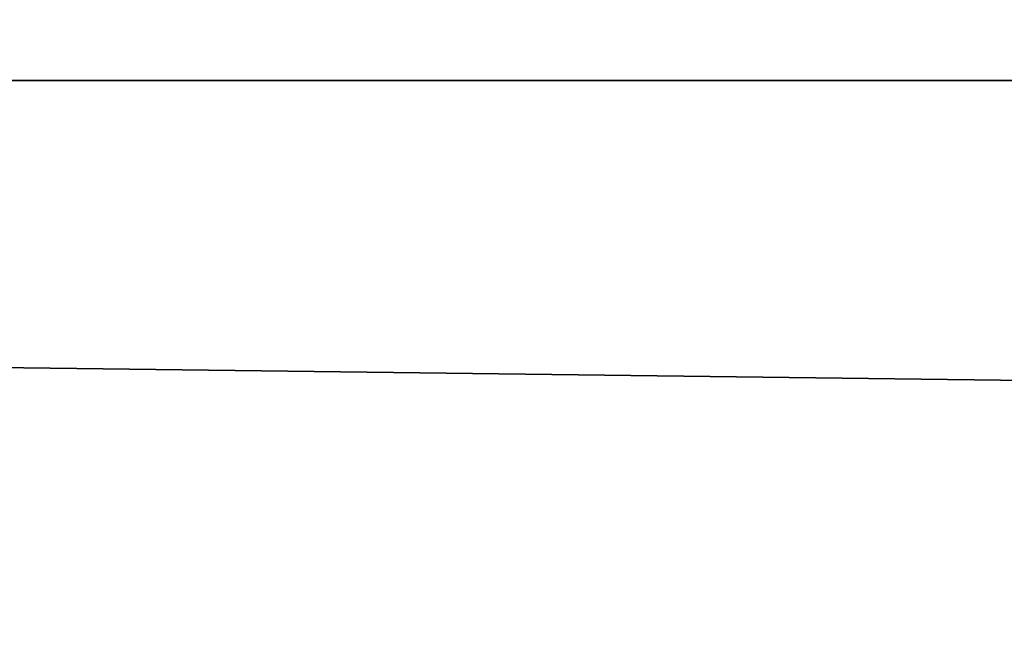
# Model space of a CAD drawing. Header units: millimetres. Extents: x -522 to 188, y -54 to 63.
# Tile 377 of 656: x -4.08203 to -4.07606, y -36.79617 to -36.79234. Entities that reach past the tile are written whole.
import ezdxf

# ---------------------------------------------------------------- set-up
doc = ezdxf.new("R2010")
doc.units = ezdxf.units.MM
doc.header["$LTSCALE"] = 65.185185
for name, color, linetype in [('1', 7, 'CONTINUOUS'), ('2', 7, 'CONTINUOUS'), ('8', 7, 'CONTINUOUS'), ('9', 7, 'CONTINUOUS')]:
    doc.layers.add(name, color=color, linetype=linetype)

msp = doc.modelspace()

# ---------------------------------------------------------------- linework, layer by layer
at = {"layer": '1', "color": 7, "linetype": 'CONTINUOUS'}
for points in [[(-4.178775, -36.8, -12.3100676), (-3.3646476, 23, -12.5570357), (-3.3647088, -36.8, -12.5570172), (-4.178775, -36.8, -12.3100676)], [(-4.178713, 23, -12.3100917), (-3.3646476, 23, -12.5570357), (-4.178775, -36.8, -12.3100676), (-4.178713, 23, -12.3100917)]]:
    msp.add_3dface(points, dxfattribs=at)
at = {"layer": '2', "color": 7, "linetype": 'CONTINUOUS'}
for points in [[(-3.3647088, -36.8, 12.5570172), (-4.178713, 23, 12.3100917), (-4.178775, -36.8, 12.3100676), (-3.3647088, -36.8, 12.5570172)], [(-3.3646476, 23, 12.5570357), (-4.178713, 23, 12.3100917), (-3.3647088, -36.8, 12.5570172), (-3.3646476, 23, 12.5570357)]]:
    msp.add_3dface(points, dxfattribs=at)
at = {"layer": '8', "color": 3, "linetype": 'CONTINUOUS'}
for points in [[(-3.5806534, -36.7709129, -10.5482647), (-4.2173768, -36.7927089, -10.1816483), (-4.2628764, -36.7709129, -10.2914941), (-3.5806534, -36.7709129, -10.5482647)], [(-3.5424354, -36.7927089, -10.4356782), (-4.2173768, -36.7927089, -10.1816483), (-3.5806534, -36.7709129, -10.5482647), (-3.5424354, -36.7927089, -10.4356782)], [(-3.998883, -36.8, -10.1399671), (-4.3427616, -36.8, -9.9975121), (-4.2173768, -36.7927089, -10.1816483), (-3.998883, -36.8, -10.1399671)], [(-3.5424354, -36.7927089, -10.4356782), (-3.998883, -36.8, -10.1399671), (-4.2173768, -36.7927089, -10.1816483), (-3.5424354, -36.7927089, -10.4356782)]]:
    msp.add_3dface(points, dxfattribs=at)
at = {"layer": '9', "color": 3, "linetype": 'CONTINUOUS'}
for points in [[(-4.2173768, -36.7927089, 10.1816483), (-3.5424354, -36.7927089, 10.4356782), (-4.2628764, -36.7709129, 10.2914941), (-4.2173768, -36.7927089, 10.1816483)], [(-4.2628764, -36.7709129, 10.2914941), (-3.5424354, -36.7927089, 10.4356782), (-3.5806534, -36.7709129, 10.5482647), (-4.2628764, -36.7709129, 10.2914941)], [(-4.3427608, -36.8, 9.9975124), (-3.9988822, -36.8, 10.1399675), (-4.2173768, -36.7927089, 10.1816483), (-4.3427608, -36.8, 9.9975124)], [(-3.9988822, -36.8, 10.1399675), (-3.650379, -36.8, 10.2705679), (-4.2173768, -36.7927089, 10.1816483), (-3.9988822, -36.8, 10.1399675)], [(-4.2173768, -36.7927089, 10.1816483), (-3.650379, -36.8, 10.2705679), (-3.5424354, -36.7927089, 10.4356782), (-4.2173768, -36.7927089, 10.1816483)]]:
    msp.add_3dface(points, dxfattribs=at)

doc.saveas('drawing.dxf')
